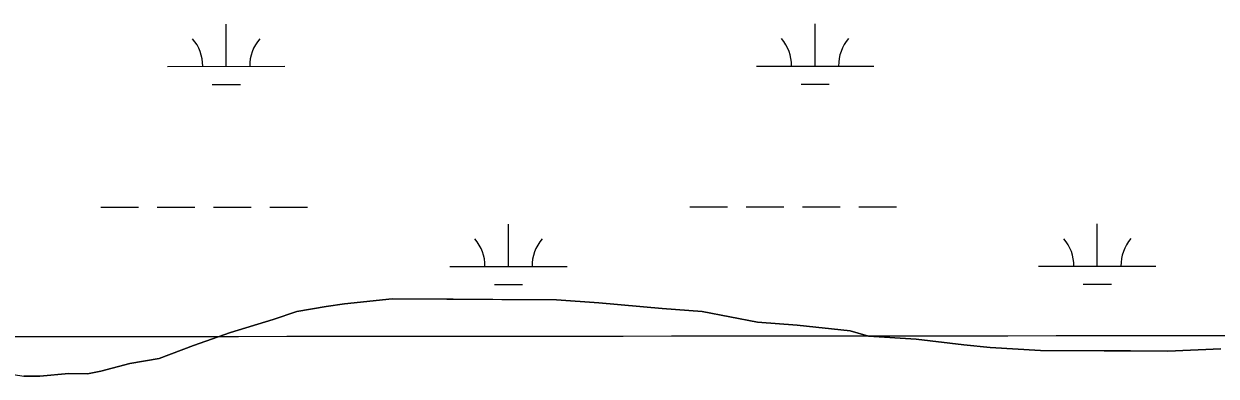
# Model space of a CAD drawing. Extents: x 3279314 to 3317160, y 734079 to 759431.
# Drawn here: x 3312369 to 3313386, y 751559 to 751860 of the extents above; entities that cross this region are included whole.
import ezdxf

# ---------------------------------------------------------------- set-up
doc = ezdxf.new("R2010")
doc.units = 0
for name, color, linetype in [('V-GRID-MAJR', 7, 'Continuous'), ('V-SITE-VEGE', 7, 'Continuous'), ('V-TOPO-SHOR', 7, 'Continuous'), ('V-WETL-SWMP', 7, 'Continuous')]:
    doc.layers.add(name, color=color, linetype=linetype)

msp = doc.modelspace()

# ---------------------------------------------------------------- linework, layer by layer
at = {"layer": 'V-GRID-MAJR'}
msp.add_spline([(3283456.1, 751579.5), (3286078.9, 751579.8), (3291324.4, 751580.9), (3296570, 751582.8), (3301815.6, 751585.5), (3307061.1, 751589), (3312306.7, 751593.2), (3314929.4, 751595.5)], degree=3, dxfattribs=at)
at = {"layer": 'V-SITE-VEGE'}
for p, q in [((3312602.2, 751614.5), (3312627.1, 751618.9)), ((3312627.1, 751618.9), (3312642.9, 751621.1)), ((3312642.9, 751621.1), (3312683.5, 751625.3)), ((3312683.5, 751625.3), (3312823.4, 751624.5)), ((3312823.4, 751624.5), (3312859.5, 751622)), ((3312859.5, 751622), (3312913.6, 751617.2)), ((3312913.6, 751617.2), (3312947.5, 751614.7)), ((3312545.7, 751596.8), (3312581.9, 751607.9)), ((3312581.9, 751607.9), (3312602.2, 751614.5)), ((3312947.5, 751614.7), (3312994.8, 751605.4)), ((3312514.1, 751585.7), (3312545.7, 751596.8)), ((3312994.8, 751605.4), (3313028.6, 751603)), ((3313028.6, 751603), (3313073.7, 751598.2)), ((3313073.7, 751598.2), (3313089.5, 751593.6)), ((3312484.7, 751574.6), (3312514.1, 751585.7)), ((3313089.5, 751593.6), (3313130.1, 751591.1)), ((3313130.1, 751591.1), (3313170.7, 751586.3)), ((3313170.7, 751586.3), (3313193.2, 751583.9)), ((3313193.2, 751583.9), (3313236.1, 751581.4)), ((3313236.1, 751581.4), (3313344.4, 751580.8)), ((3313344.4, 751580.8), (3313389.6, 751582.8)), ((3312435, 751563.7), (3312459.8, 751570.3)), ((3312459.8, 751570.3), (3312484.7, 751574.6)), ((3312369.5, 751559.5), (3312383, 751559.4)), ((3312383, 751559.4), (3312407.9, 751561.6)), ((3312407.9, 751561.6), (3312423.7, 751561.5)), ((3312423.7, 751561.5), (3312435, 751563.7))]:
    msp.add_line(p, q, dxfattribs=at)
at = {"layer": 'V-TOPO-SHOR'}
msp.add_lwpolyline([(3313389.6, 751582.8), (3313344.4, 751580.8), (3313312.8, 751581), (3313267.7, 751581.2), (3313236.1, 751581.4), (3313193.2, 751583.9), (3313170.7, 751586.3), (3313130.1, 751591.1), (3313089.5, 751593.6), (3313073.7, 751598.2), (3313028.6, 751603), (3312994.8, 751605.4), (3312947.5, 751614.7), (3312913.6, 751617.2), (3312859.5, 751622), (3312823.4, 751624.5), (3312769.3, 751624.8), (3312735.4, 751625), (3312683.5, 751625.3), (3312642.9, 751621.1), (3312627.1, 751618.9), (3312602.2, 751614.5), (3312581.9, 751607.9), (3312545.7, 751596.8), (3312514.1, 751585.7), (3312484.7, 751574.6), (3312459.8, 751570.3), (3312435, 751563.7), (3312423.7, 751561.5), (3312407.9, 751561.6), (3312383, 751559.4), (3312369.5, 751559.5)], dxfattribs=at)
at = {"layer": 'V-WETL-SWMP'}
for p, q in [((3313043.9, 751824), (3313043.9, 751860)), ((3312542, 751823.7), (3312542, 751859.7)), ((3312492, 751823.7), (3312592, 751823.8)), ((3312993.9, 751824), (3313093.9, 751824)), ((3312530, 751808.3), (3312554, 751808.3)), ((3313031.9, 751808.6), (3313055.9, 751808.6)), ((3312435.2, 751703.6), (3312467.2, 751703.6)), ((3312483.2, 751703.6), (3312515.2, 751703.7)), ((3312531.2, 751703.7), (3312563.2, 751703.7)), ((3312579.2, 751703.7), (3312611.2, 751703.7)), ((3312937.1, 751703.9), (3312969.1, 751703.9)), ((3312985.1, 751703.9), (3313017.1, 751703.9)), ((3313033.1, 751703.9), (3313065.1, 751703.9)), ((3313081.1, 751703.9), (3313113.1, 751704)), ((3312782.5, 751653), (3312782.5, 751689)), ((3313284.4, 751653.3), (3313284.4, 751689.3)), ((3312732.5, 751653), (3312832.5, 751653.1)), ((3313234.4, 751653.3), (3313334.4, 751653.3)), ((3312770.5, 751637.6), (3312794.5, 751637.6)), ((3313272.4, 751637.9), (3313296.4, 751637.9)), ((3312602.2, 751614.5), (3312627.1, 751618.9)), ((3312602.2, 751614.5), (3312627.1, 751618.9)), ((3312627.1, 751618.9), (3312642.9, 751621.1)), ((3312627.1, 751618.9), (3312642.9, 751621.1)), ((3312642.9, 751621.1), (3312683.5, 751625.3)), ((3312642.9, 751621.1), (3312683.5, 751625.3)), ((3312683.5, 751625.3), (3312823.4, 751624.5)), ((3312683.5, 751625.3), (3312823.4, 751624.5)), ((3312823.4, 751624.5), (3312859.5, 751622)), ((3312823.4, 751624.5), (3312859.5, 751622)), ((3312859.5, 751622), (3312913.6, 751617.2)), ((3312859.5, 751622), (3312913.6, 751617.2)), ((3312913.6, 751617.2), (3312947.5, 751614.7)), ((3312913.6, 751617.2), (3312947.5, 751614.7)), ((3312545.7, 751596.8), (3312581.9, 751607.9)), ((3312545.7, 751596.8), (3312581.9, 751607.9)), ((3312581.9, 751607.9), (3312602.2, 751614.5)), ((3312581.9, 751607.9), (3312602.2, 751614.5)), ((3312947.5, 751614.7), (3312994.8, 751605.4)), ((3312947.5, 751614.7), (3312994.8, 751605.4)), ((3312514.1, 751585.7), (3312545.7, 751596.8)), ((3312514.1, 751585.7), (3312545.7, 751596.8)), ((3312994.8, 751605.4), (3313028.6, 751603)), ((3312994.8, 751605.4), (3313028.6, 751603)), ((3313028.6, 751603), (3313073.7, 751598.2)), ((3313028.6, 751603), (3313073.7, 751598.2)), ((3313073.7, 751598.2), (3313089.5, 751593.6)), ((3313073.7, 751598.2), (3313089.5, 751593.6)), ((3312484.7, 751574.6), (3312514.1, 751585.7)), ((3312484.7, 751574.6), (3312514.1, 751585.7)), ((3313089.5, 751593.6), (3313130.1, 751591.1)), ((3313089.5, 751593.6), (3313130.1, 751591.1)), ((3313130.1, 751591.1), (3313170.7, 751586.3)), ((3313130.1, 751591.1), (3313170.7, 751586.3)), ((3313170.7, 751586.3), (3313193.2, 751583.9)), ((3313170.7, 751586.3), (3313193.2, 751583.9)), ((3313193.2, 751583.9), (3313236.1, 751581.4)), ((3313193.2, 751583.9), (3313236.1, 751581.4)), ((3313236.1, 751581.4), (3313344.4, 751580.8)), ((3313236.1, 751581.4), (3313344.4, 751580.8)), ((3313344.4, 751580.8), (3313389.6, 751582.8)), ((3313344.4, 751580.8), (3313389.6, 751582.8)), ((3312435, 751563.7), (3312459.8, 751570.3)), ((3312435, 751563.7), (3312459.8, 751570.3)), ((3312459.8, 751570.3), (3312484.7, 751574.6)), ((3312459.8, 751570.3), (3312484.7, 751574.6)), ((3312353.7, 751561.9), (3312369.5, 751559.5)), ((3312353.7, 751561.9), (3312369.5, 751559.5)), ((3312369.5, 751559.5), (3312383, 751559.4)), ((3312369.5, 751559.5), (3312383, 751559.4)), ((3312383, 751559.4), (3312407.9, 751561.6)), ((3312383, 751559.4), (3312407.9, 751561.6)), ((3312407.9, 751561.6), (3312423.7, 751561.5)), ((3312407.9, 751561.6), (3312423.7, 751561.5)), ((3312423.7, 751561.5), (3312435, 751563.7)), ((3312423.7, 751561.5), (3312435, 751563.7))]:
    msp.add_line(p, q, dxfattribs=at)
for centre, start, end in [((3312486.7, 751824.2), 359.2573, 40.801), ((3312597.2, 751824.2), 139.2573, 180.801), ((3312988.6, 751824.4), 359.2573, 40.801), ((3313099.1, 751824.5), 139.2573, 180.801), ((3312727.3, 751653.5), 359.2573, 40.801), ((3312837.8, 751653.5), 139.2573, 180.801), ((3313229.2, 751653.7), 359.2573, 40.801), ((3313339.7, 751653.8), 139.2573, 180.801)]:
    msp.add_arc(centre, 35.2, start, end, dxfattribs=at)

doc.saveas('drawing.dxf')
